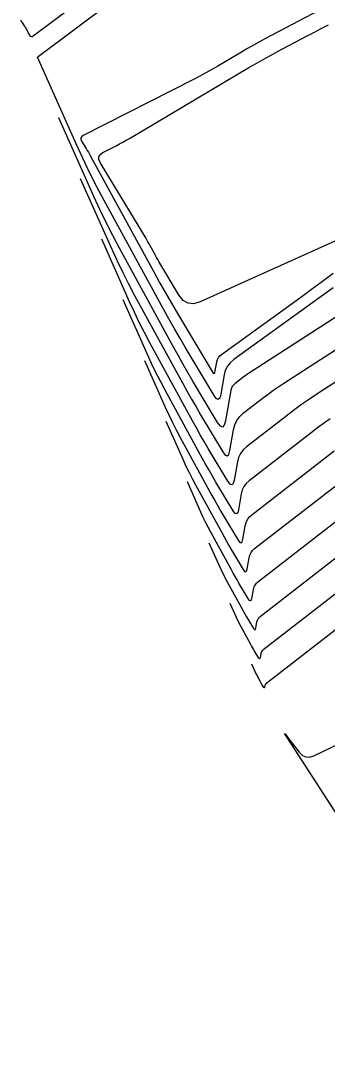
# Model space of a CAD drawing. Extents: x 1768942 to 1774819, y 723037 to 732099.
# Drawn here: x 1770280.3 to 1770301, y 726275.1 to 726344.1 of the extents above; entities that cross this region are included whole.
import ezdxf

# ---------------------------------------------------------------- set-up
doc = ezdxf.new("R2010")
doc.units = 0
doc.layers.add('R_Contours', color=7, linetype='Continuous')

msp = doc.modelspace()

# ---------------------------------------------------------------- linework, layer by layer
at = {"layer": 'R_Contours'}
for points in [[(1770280.341, 726344.111), (1770280.379, 726344.059), (1770280.415, 726344.007), (1770280.451, 726343.954), (1770280.59, 726343.741), (1770280.624, 726343.687), (1770280.657, 726343.633), (1770280.689, 726343.578), (1770280.719, 726343.522), (1770280.939, 726343.111), (1770280.989, 726343.042), (1770281.048, 726343.009), (1770281.115, 726343.014), (1770281.19, 726343.054), (1770294.532, 726353.046)], [(1770301.382, 726326.091), (1770294.688, 726321.258), (1770294.446, 726321.048), (1770294.258, 726320.805), (1770294.122, 726320.529), (1770294.039, 726320.22), (1770293.813, 726318.918), (1770293.743, 726318.669), (1770293.644, 726318.572), (1770293.517, 726318.627), (1770293.363, 726318.835), (1770291.429, 726322.084), (1770291.054, 726322.722), (1770290.684, 726323.363), (1770290.32, 726324.008), (1770289.963, 726324.656), (1770285.974, 726331.96), (1770285.472, 726332.9), (1770284.99, 726333.851), (1770284.527, 726334.811), (1770284.083, 726335.78), (1770281.482, 726341.62), (1770281.482, 726341.623), (1770281.482, 726341.625), (1770281.483, 726341.627), (1770281.486, 726341.628), (1770281.499, 726341.633), (1770281.502, 726341.634), (1770281.505, 726341.636), (1770281.507, 726341.638), (1770281.509, 726341.641), (1770281.52, 726341.659), (1770281.522, 726341.663), (1770281.525, 726341.666), (1770281.528, 726341.67), (1770281.532, 726341.672), (1770296.477, 726352.864)], [(1770306.27, 726347.874), (1770296.83, 726342.878), (1770296.422, 726342.658), (1770296.016, 726342.434), (1770295.613, 726342.204), (1770295.212, 726341.97), (1770293.617, 726341.023), (1770293.216, 726340.789), (1770292.812, 726340.562), (1770292.404, 726340.342), (1770291.992, 726340.129), (1770284.565, 726336.358), (1770284.46, 726336.284), (1770284.407, 726336.196), (1770284.405, 726336.092), (1770284.455, 726335.974), (1770284.758, 726335.473), (1770284.833, 726335.347), (1770284.907, 726335.221), (1770284.979, 726335.093), (1770285.05, 726334.965), (1770289.31, 726327.165), (1770289.701, 726326.456), (1770290.099, 726325.752), (1770290.503, 726325.051), (1770290.913, 726324.354), (1770293.235, 726320.451), (1770293.309, 726320.353), (1770293.369, 726320.326), (1770293.416, 726320.372), (1770293.449, 726320.491), (1770293.557, 726321.109), (1770293.596, 726321.256), (1770293.66, 726321.387), (1770293.75, 726321.502), (1770293.864, 726321.602), (1770299.196, 726325.452), (1770299.931, 726325.988), (1770300.659, 726326.532), (1770301.381, 726327.083)], [(1770302.392, 726329.633), (1770292.424, 726325.139), (1770291.998, 726325.014), (1770291.621, 726325.047), (1770291.294, 726325.236), (1770291.017, 726325.582), (1770289.654, 726327.873), (1770289.577, 726328.003), (1770289.502, 726328.134), (1770289.427, 726328.266), (1770289.354, 726328.398), (1770289.065, 726328.928), (1770288.992, 726329.06), (1770288.917, 726329.192), (1770288.841, 726329.322), (1770288.764, 726329.452), (1770285.692, 726334.537), (1770285.605, 726334.741), (1770285.608, 726334.92), (1770285.7, 726335.073), (1770285.882, 726335.201), (1770286.787, 726335.66), (1770287.012, 726335.777), (1770287.236, 726335.898), (1770287.457, 726336.022), (1770287.676, 726336.149), (1770295.712, 726340.921), (1770296.189, 726341.2), (1770296.669, 726341.473), (1770297.153, 726341.74), (1770297.639, 726342.002), (1770299.594, 726343.036), (1770300.083, 726343.293), (1770300.574, 726343.546), (1770301.067, 726343.796)], [(1770307.084, 726327.682), (1770295.624, 726320.27), (1770295.511, 726320.196), (1770295.401, 726320.119), (1770295.291, 726320.04), (1770295.184, 726319.958), (1770294.758, 726319.628), (1770294.662, 726319.539), (1770294.586, 726319.437), (1770294.532, 726319.323), (1770294.499, 726319.196), (1770294.14, 726317.13), (1770294.056, 726316.832), (1770293.938, 726316.716), (1770293.787, 726316.782), (1770293.602, 726317.031), (1770291.945, 726319.814), (1770291.605, 726320.393), (1770291.269, 726320.974), (1770290.94, 726321.559), (1770290.615, 726322.147), (1770286.999, 726328.769), (1770286.543, 726329.623), (1770286.105, 726330.486), (1770285.685, 726331.358), (1770285.282, 726332.238), (1770282.917, 726337.547)], [(1770284.359, 726333.458), (1770286.481, 726328.694), (1770286.843, 726327.904), (1770287.22, 726327.121), (1770287.613, 726326.347), (1770288.022, 726325.58), (1770291.268, 726319.637), (1770291.559, 726319.11), (1770291.855, 726318.585), (1770292.156, 726318.064), (1770292.461, 726317.544), (1770293.948, 726315.046), (1770294.114, 726314.824), (1770294.25, 726314.764), (1770294.355, 726314.868), (1770294.431, 726315.135), (1770294.673, 726316.531), (1770294.761, 726316.863), (1770294.904, 726317.163), (1770295.101, 726317.429), (1770295.353, 726317.663), (1770296.685, 726318.696), (1770297.002, 726318.937), (1770297.325, 726319.171), (1770297.653, 726319.398), (1770297.985, 726319.618), (1770307.294, 726325.639)], [(1770307.505, 726323.596), (1770300.346, 726318.966), (1770299.794, 726318.6), (1770299.249, 726318.223), (1770298.713, 726317.834), (1770298.186, 726317.433), (1770295.539, 726315.379), (1770295.315, 726315.172), (1770295.14, 726314.936), (1770295.014, 726314.671), (1770294.936, 726314.377), (1770294.722, 726313.141), (1770294.655, 726312.904), (1770294.561, 726312.812), (1770294.441, 726312.865), (1770294.294, 726313.062), (1770292.977, 726315.275), (1770292.707, 726315.734), (1770292.44, 726316.197), (1770292.178, 726316.661), (1770291.92, 726317.128), (1770289.046, 726322.392), (1770288.684, 726323.071), (1770288.336, 726323.757), (1770288.001, 726324.45), (1770287.681, 726325.15), (1770285.802, 726329.369)], [(1770301.174, 726317.275), (1770300.424, 726316.731), (1770299.686, 726316.171), (1770295.724, 726313.096), (1770295.53, 726312.916), (1770295.377, 726312.71), (1770295.267, 726312.479), (1770295.199, 726312.223), (1770295.013, 726311.147), (1770294.954, 726310.941), (1770294.873, 726310.86), (1770294.768, 726310.906), (1770294.64, 726311.078), (1770293.493, 726313.005), (1770293.258, 726313.405), (1770293.026, 726313.808), (1770292.797, 726314.213), (1770292.573, 726314.619), (1770290.069, 726319.203), (1770289.754, 726319.795), (1770289.451, 726320.392), (1770289.16, 726320.996), (1770288.881, 726321.605), (1770287.244, 726325.28)], [(1770288.686, 726321.191), (1770290.081, 726318.061), (1770290.318, 726317.541), (1770290.566, 726317.027), (1770290.824, 726316.519), (1770291.093, 726316.015), (1770293.225, 726312.11), (1770293.416, 726311.764), (1770293.611, 726311.419), (1770293.809, 726311.076), (1770294.009, 726310.735), (1770294.986, 726309.094), (1770295.095, 726308.947), (1770295.184, 726308.908), (1770295.254, 726308.977), (1770295.304, 726309.152), (1770295.463, 726310.069), (1770295.52, 726310.287), (1770295.614, 726310.484), (1770295.744, 726310.659), (1770295.91, 726310.813), (1770301.436, 726315.102)], [(1770290.129, 726317.102), (1770291.28, 726314.516), (1770291.476, 726314.087), (1770291.681, 726313.663), (1770291.895, 726313.242), (1770292.116, 726312.826), (1770293.878, 726309.601), (1770294.036, 726309.315), (1770294.196, 726309.03), (1770294.36, 726308.747), (1770294.526, 726308.465), (1770295.332, 726307.11), (1770295.422, 726306.989), (1770295.496, 726306.957), (1770295.553, 726307.013), (1770295.594, 726307.158), (1770295.726, 726307.915), (1770295.773, 726308.096), (1770295.851, 726308.258), (1770295.958, 726308.403), (1770296.095, 726308.529), (1770303.663, 726314.402)], [(1770305.889, 726313.703), (1770296.28, 726306.246), (1770296.172, 726306.146), (1770296.088, 726306.032), (1770296.027, 726305.904), (1770295.989, 726305.761), (1770295.885, 726305.164), (1770295.853, 726305.049), (1770295.808, 726305.005), (1770295.749, 726305.03), (1770295.678, 726305.125), (1770295.042, 726306.195), (1770294.911, 726306.418), (1770294.782, 726306.641), (1770294.655, 726306.866), (1770294.53, 726307.092), (1770293.14, 726309.638), (1770292.965, 726309.966), (1770292.796, 726310.298), (1770292.635, 726310.633), (1770292.48, 726310.972), (1770291.571, 726313.013)], [(1770293.013, 726308.923), (1770293.68, 726307.427), (1770293.793, 726307.179), (1770293.912, 726306.933), (1770294.035, 726306.69), (1770294.163, 726306.449), (1770295.183, 726304.583), (1770295.274, 726304.417), (1770295.367, 726304.253), (1770295.462, 726304.089), (1770295.558, 726303.926), (1770296.024, 726303.141), (1770296.077, 726303.071), (1770296.119, 726303.053), (1770296.152, 726303.085), (1770296.176, 726303.169), (1770296.252, 726303.607), (1770296.28, 726303.712), (1770296.325, 726303.806), (1770296.387, 726303.889), (1770296.466, 726303.963), (1770308.115, 726313.004)], [(1770310.342, 726312.304), (1770296.651, 726301.68), (1770296.601, 726301.633), (1770296.561, 726301.58), (1770296.533, 726301.52), (1770296.515, 726301.453), (1770296.467, 726301.175), (1770296.452, 726301.121), (1770296.431, 726301.101), (1770296.404, 726301.113), (1770296.371, 726301.157), (1770296.074, 726301.656), (1770296.013, 726301.76), (1770295.953, 726301.864), (1770295.893, 726301.969), (1770295.835, 726302.074), (1770295.187, 726303.261), (1770295.105, 726303.414), (1770295.027, 726303.569), (1770294.952, 726303.725), (1770294.879, 726303.883), (1770294.456, 726304.834)], [(1770312.568, 726311.605), (1770296.837, 726299.396), (1770296.815, 726299.376), (1770296.798, 726299.354), (1770296.786, 726299.328), (1770296.779, 726299.3), (1770296.758, 726299.18), (1770296.751, 726299.158), (1770296.742, 726299.149), (1770296.731, 726299.154), (1770296.717, 726299.173), (1770296.59, 726299.386), (1770296.564, 726299.43), (1770296.538, 726299.475), (1770296.513, 726299.52), (1770296.488, 726299.565), (1770296.211, 726300.072), (1770296.176, 726300.138), (1770296.142, 726300.204), (1770296.11, 726300.271), (1770296.079, 726300.338), (1770295.898, 726300.745)], [(1770311.691, 726275.065), (1770298.273, 726295.805), (1770298.144, 726296.01), (1770298.108, 726296.083), (1770298.165, 726296.025), (1770298.315, 726295.835), (1770299.099, 726294.811), (1770299.307, 726294.605), (1770299.539, 726294.498), (1770299.794, 726294.489), (1770300.072, 726294.579), (1770317.567, 726303.003)]]:
    msp.add_lwpolyline(points, dxfattribs=at)

doc.saveas('drawing.dxf')
